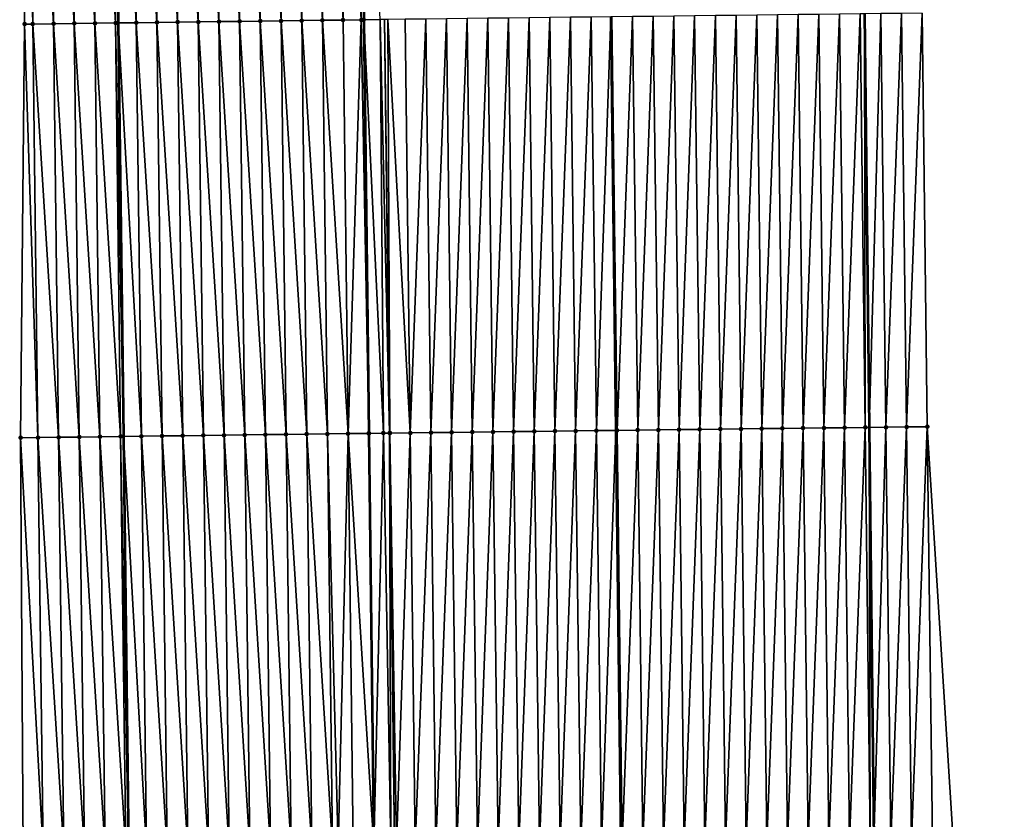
# Model space of a CAD drawing. Header units: feet. Extents: x 2010743 to 2022806, y 818705 to 837694.
# Tile 406 of 531: x 2011434 to 2011482, y 832755 to 832793. Entities that reach past the tile are written whole.
import ezdxf

# ---------------------------------------------------------------- set-up
doc = ezdxf.new("R2010")
doc.units = ezdxf.units.FT
doc.header["$MEASUREMENT"] = 0
for name, color, linetype, lineweight in [('EP_Travel Lane', 172, 'Continuous', 53), ('Road Shots', 141, 'Continuous', 100), ('STRIPING', 60, 'Continuous', 53)]:
    doc.layers.add(name, color=color, linetype=linetype, lineweight=lineweight)
doc.layers.add('I-77-MM17-21_NB-Surface-Border', color=7, linetype='Continuous')
doc.layers.add('I-77-MM17-21_NB-Surface-TIN', color=7, linetype='Continuous')

msp = doc.modelspace()

# ---------------------------------------------------------------- linework, layer by layer
at = {"layer": 'EP_Travel Lane'}
for points in [[(2011438.981, 832813.071, 301.099), (2011439.167, 832793.029, 301.584), (2011439.414, 832773.036, 302.048), (2011439.661, 832753.043, 302.532), (2011439.907, 832733.05, 303.014), (2011440.154, 832713.058, 303.508), (2011440.4, 832693.066, 303.998), (2011440.647, 832673.073, 304.475), (2011440.893, 832653.08, 304.96), (2011441.14, 832633.088, 305.444), (2011441.386, 832613.095, 305.936), (2011441.633, 832593.102, 306.405), (2011441.879, 832573.11, 306.894)], [(2011475.251, 832793.467, 301.313), (2011475.476, 832773.474, 301.79), (2011475.701, 832753.481, 302.279), (2011475.926, 832733.489, 302.778), (2011476.151, 832713.496, 303.248), (2011476.376, 832693.502, 303.716), (2011476.601, 832673.51, 304.221), (2011476.826, 832653.518, 304.721), (2011477.051, 832633.525, 305.198), (2011477.276, 832613.532, 305.682), (2011477.501, 832593.538, 306.154), (2011477.726, 832573.545, 306.622), (2011477.937, 832553.479, 307.106)]]:
    msp.add_polyline3d(points, dxfattribs=at)
at = {"layer": 'I-77-MM17-21_NB-Surface-Border', "color": 3, "linetype": 'Continuous', "lineweight": -3}
for points in [[(2011436.702, 832573.043, 306.774), (2011436.215, 832593.033, 306.291), (2011435.64, 832613.021, 305.806), (2011436.01, 832633.021, 305.319), (2011435.764, 832653.014, 304.832), (2011435.517, 832673.006, 304.344), (2011435.271, 832692.999, 303.861), (2011435.024, 832712.992, 303.371), (2011434.403, 832732.979, 302.872), (2011434.567, 832752.977, 302.395), (2011434.443, 832772.971, 301.912), (2011434.638, 832792.97, 301.46), (2011434.54, 832813.029, 300.986)], [(2011478.035, 832793.5, 301.224), (2011478.281, 832773.506, 301.689), (2011479.528, 832753.525, 302.133), (2011480.774, 832733.544, 302.58), (2011481.021, 832713.551, 303.057), (2011481.267, 832693.558, 303.537), (2011481.514, 832673.566, 304.035), (2011481.76, 832653.574, 304.548), (2011482.007, 832633.581, 305.014), (2011481.254, 832613.577, 305.538), (2011480.5, 832593.573, 306.061), (2011478.747, 832573.557, 306.586), (2011479.966, 832553.495, 307.027)]]:
    msp.add_polyline3d(points, dxfattribs=at)
at = {"layer": 'I-77-MM17-21_NB-Surface-TIN', "color": 128, "linetype": 'Continuous', "lineweight": -3}
for points in [[(2011435.038, 832792.975, 301.47), (2011434.846, 832813.032, 300.994), (2011434.54, 832813.029, 300.986)], [(2011435.038, 832792.975, 301.47), (2011434.54, 832813.029, 300.986), (2011434.638, 832792.97, 301.46)], [(2011436.038, 832792.988, 301.498), (2011435.846, 832813.041, 301.027), (2011434.846, 832813.032, 300.994)], [(2011436.038, 832792.988, 301.498), (2011434.846, 832813.032, 300.994), (2011435.038, 832792.975, 301.47)], [(2011437.038, 832793.001, 301.529), (2011436.846, 832813.051, 301.063), (2011435.846, 832813.041, 301.027)], [(2011436.038, 832792.988, 301.498), (2011437.038, 832793.001, 301.529), (2011435.846, 832813.041, 301.027)], [(2011438.038, 832793.014, 301.562), (2011437.846, 832813.06, 301.089), (2011436.846, 832813.051, 301.063)], [(2011437.038, 832793.001, 301.529), (2011438.038, 832793.014, 301.562), (2011436.846, 832813.051, 301.063)], [(2011439.038, 832793.027, 301.583), (2011438.846, 832813.069, 301.099), (2011437.846, 832813.06, 301.089)], [(2011438.038, 832793.014, 301.562), (2011439.038, 832793.027, 301.583), (2011437.846, 832813.06, 301.089)], [(2011438.846, 832813.069, 301.099), (2011439.167, 832793.029, 301.584), (2011438.981, 832813.071, 301.099)], [(2011439.038, 832793.027, 301.583), (2011439.167, 832793.029, 301.584), (2011438.846, 832813.069, 301.099)], [(2011440.038, 832793.04, 301.59), (2011439.846, 832813.078, 301.1), (2011438.981, 832813.071, 301.099)], [(2011440.038, 832793.04, 301.59), (2011438.981, 832813.071, 301.099), (2011439.167, 832793.029, 301.584)], [(2011441.038, 832793.053, 301.608), (2011440.846, 832813.088, 301.125), (2011439.846, 832813.078, 301.1)], [(2011440.038, 832793.04, 301.59), (2011441.038, 832793.053, 301.608), (2011439.846, 832813.078, 301.1)], [(2011442.037, 832793.065, 301.625), (2011441.846, 832813.097, 301.141), (2011440.846, 832813.088, 301.125)], [(2011441.038, 832793.053, 301.608), (2011442.037, 832793.065, 301.625), (2011440.846, 832813.088, 301.125)], [(2011443.037, 832793.078, 301.638), (2011442.846, 832813.106, 301.155), (2011441.846, 832813.097, 301.141)], [(2011442.037, 832793.065, 301.625), (2011443.037, 832793.078, 301.638), (2011441.846, 832813.097, 301.141)], [(2011444.037, 832793.091, 301.649), (2011443.846, 832813.115, 301.169), (2011442.846, 832813.106, 301.155)], [(2011443.037, 832793.078, 301.638), (2011444.037, 832793.091, 301.649), (2011442.846, 832813.106, 301.155)], [(2011445.037, 832793.103, 301.661), (2011444.846, 832813.124, 301.18), (2011443.846, 832813.115, 301.169)], [(2011444.037, 832793.091, 301.649), (2011445.037, 832793.103, 301.661), (2011443.846, 832813.115, 301.169)], [(2011446.037, 832793.116, 301.673), (2011445.846, 832813.133, 301.191), (2011444.846, 832813.124, 301.18)], [(2011445.037, 832793.103, 301.661), (2011446.037, 832793.116, 301.673), (2011444.846, 832813.124, 301.18)], [(2011447.037, 832793.128, 301.684), (2011446.846, 832813.143, 301.206), (2011445.846, 832813.133, 301.191)], [(2011446.037, 832793.116, 301.673), (2011447.037, 832793.128, 301.684), (2011445.846, 832813.133, 301.191)], [(2011448.037, 832793.141, 301.698), (2011447.846, 832813.152, 301.215), (2011446.846, 832813.143, 301.206)], [(2011447.037, 832793.128, 301.684), (2011448.037, 832793.141, 301.698), (2011446.846, 832813.143, 301.206)], [(2011449.037, 832793.154, 301.712), (2011448.846, 832813.161, 301.232), (2011447.846, 832813.152, 301.215)], [(2011448.037, 832793.141, 301.698), (2011449.037, 832793.154, 301.712), (2011447.846, 832813.152, 301.215)], [(2011450.037, 832793.166, 301.727), (2011449.846, 832813.17, 301.251), (2011448.846, 832813.161, 301.232)], [(2011449.037, 832793.154, 301.712), (2011450.037, 832793.166, 301.727), (2011448.846, 832813.161, 301.232)], [(2011450.918, 832793.177, 301.736), (2011450.846, 832813.179, 301.26), (2011449.846, 832813.17, 301.251)], [(2011450.037, 832793.166, 301.727), (2011450.918, 832793.177, 301.736), (2011449.846, 832813.17, 301.251)], [(2011450.917, 832813.18, 301.26), (2011450.846, 832813.179, 301.26), (2011451.037, 832793.179, 301.737)], [(2011450.918, 832793.177, 301.736), (2011451.037, 832793.179, 301.737), (2011450.846, 832813.179, 301.26)], [(2011451.829, 832793.189, 301.739), (2011450.917, 832813.18, 301.26), (2011451.037, 832793.179, 301.737)], [(2011477.281, 832773.495, 301.728), (2011478.035, 832793.5, 301.224), (2011477.035, 832793.488, 301.26)], [(2011477.281, 832773.495, 301.728), (2011478.281, 832773.506, 301.689), (2011478.035, 832793.5, 301.224)], [(2011439.284, 832773.034, 302.048), (2011439.038, 832793.027, 301.583), (2011438.038, 832793.014, 301.562)], [(2011439.038, 832793.027, 301.583), (2011439.414, 832773.036, 302.048), (2011439.167, 832793.029, 301.584)], [(2011439.284, 832773.034, 302.048), (2011439.414, 832773.036, 302.048), (2011439.038, 832793.027, 301.583)], [(2011440.284, 832773.047, 302.05), (2011440.038, 832793.04, 301.59), (2011439.167, 832793.029, 301.584)], [(2011440.284, 832773.047, 302.05), (2011439.167, 832793.029, 301.584), (2011439.414, 832773.036, 302.048)], [(2011441.284, 832773.059, 302.07), (2011441.038, 832793.053, 301.608), (2011440.038, 832793.04, 301.59)], [(2011440.284, 832773.047, 302.05), (2011441.284, 832773.059, 302.07), (2011440.038, 832793.04, 301.59)], [(2011442.284, 832773.072, 302.087), (2011442.037, 832793.065, 301.625), (2011441.038, 832793.053, 301.608)], [(2011441.284, 832773.059, 302.07), (2011442.284, 832773.072, 302.087), (2011441.038, 832793.053, 301.608)], [(2011443.284, 832773.085, 302.099), (2011443.037, 832793.078, 301.638), (2011442.037, 832793.065, 301.625)], [(2011442.284, 832773.072, 302.087), (2011443.284, 832773.085, 302.099), (2011442.037, 832793.065, 301.625)], [(2011444.284, 832773.097, 302.111), (2011444.037, 832793.091, 301.649), (2011443.037, 832793.078, 301.638)], [(2011443.284, 832773.085, 302.099), (2011444.284, 832773.097, 302.111), (2011443.037, 832793.078, 301.638)], [(2011445.284, 832773.11, 302.123), (2011445.037, 832793.103, 301.661), (2011444.037, 832793.091, 301.649)], [(2011444.284, 832773.097, 302.111), (2011445.284, 832773.11, 302.123), (2011444.037, 832793.091, 301.649)], [(2011446.284, 832773.123, 302.134), (2011446.037, 832793.116, 301.673), (2011445.037, 832793.103, 301.661)], [(2011445.284, 832773.11, 302.123), (2011446.284, 832773.123, 302.134), (2011445.037, 832793.103, 301.661)], [(2011447.284, 832773.135, 302.145), (2011447.037, 832793.128, 301.684), (2011446.037, 832793.116, 301.673)], [(2011446.284, 832773.123, 302.134), (2011447.284, 832773.135, 302.145), (2011446.037, 832793.116, 301.673)], [(2011448.284, 832773.148, 302.161), (2011448.037, 832793.141, 301.698), (2011447.037, 832793.128, 301.684)], [(2011447.284, 832773.135, 302.145), (2011448.284, 832773.148, 302.161), (2011447.037, 832793.128, 301.684)], [(2011449.283, 832773.161, 302.177), (2011449.037, 832793.154, 301.712), (2011448.037, 832793.141, 301.698)], [(2011448.284, 832773.148, 302.161), (2011449.283, 832773.161, 302.177), (2011448.037, 832793.141, 301.698)], [(2011450.283, 832773.173, 302.195), (2011450.037, 832793.166, 301.727), (2011449.037, 832793.154, 301.712)], [(2011449.283, 832773.161, 302.177), (2011450.283, 832773.173, 302.195), (2011449.037, 832793.154, 301.712)], [(2011450.283, 832773.173, 302.195), (2011450.918, 832793.177, 301.736), (2011450.037, 832793.166, 301.727)], [(2011450.283, 832773.173, 302.195), (2011451.283, 832773.186, 302.206), (2011450.918, 832793.177, 301.736)], [(2011450.918, 832793.177, 301.736), (2011451.283, 832773.186, 302.206), (2011451.037, 832793.179, 301.737)], [(2011451.988, 832773.195, 302.21), (2011451.829, 832793.189, 301.739), (2011451.037, 832793.179, 301.737)], [(2011451.296, 832773.186, 302.207), (2011451.988, 832773.195, 302.21), (2011451.037, 832793.179, 301.737)], [(2011451.296, 832773.186, 302.207), (2011451.037, 832793.179, 301.737), (2011451.283, 832773.186, 302.206)], [(2011452.283, 832773.198, 302.209), (2011452.037, 832793.191, 301.739), (2011451.829, 832793.189, 301.739)], [(2011451.988, 832773.195, 302.21), (2011452.283, 832773.198, 302.209), (2011451.829, 832793.189, 301.739)], [(2011452.306, 832773.199, 302.209), (2011452.202, 832793.193, 301.738), (2011452.037, 832793.191, 301.739)], [(2011452.283, 832773.198, 302.209), (2011452.306, 832773.199, 302.209), (2011452.037, 832793.191, 301.739)], [(2011453.283, 832773.21, 302.197), (2011453.037, 832793.203, 301.729), (2011452.202, 832793.193, 301.738)], [(2011452.306, 832773.199, 302.209), (2011453.283, 832773.21, 302.197), (2011452.202, 832793.193, 301.738)], [(2011453.283, 832773.21, 302.197), (2011454.037, 832793.215, 301.71), (2011453.037, 832793.203, 301.729)], [(2011453.283, 832773.21, 302.197), (2011454.283, 832773.222, 302.177), (2011454.037, 832793.215, 301.71)], [(2011454.283, 832773.222, 302.177), (2011455.036, 832793.227, 301.692), (2011454.037, 832793.215, 301.71)], [(2011454.283, 832773.222, 302.177), (2011455.283, 832773.234, 302.159), (2011455.036, 832793.227, 301.692)], [(2011455.283, 832773.234, 302.159), (2011456.036, 832793.239, 301.674), (2011455.036, 832793.227, 301.692)], [(2011455.283, 832773.234, 302.159), (2011456.283, 832773.246, 302.141), (2011456.036, 832793.239, 301.674)], [(2011456.283, 832773.246, 302.141), (2011457.036, 832793.251, 301.656), (2011456.036, 832793.239, 301.674)], [(2011456.283, 832773.246, 302.141), (2011457.283, 832773.258, 302.124), (2011457.036, 832793.251, 301.656)], [(2011457.283, 832773.258, 302.124), (2011458.036, 832793.263, 301.636), (2011457.036, 832793.251, 301.656)], [(2011457.283, 832773.258, 302.124), (2011458.283, 832773.27, 302.105), (2011458.036, 832793.263, 301.636)], [(2011458.283, 832773.27, 302.105), (2011459.036, 832793.275, 301.617), (2011458.036, 832793.263, 301.636)], [(2011458.283, 832773.27, 302.105), (2011459.283, 832773.282, 302.086), (2011459.036, 832793.275, 301.617)], [(2011459.283, 832773.282, 302.086), (2011460.036, 832793.287, 301.599), (2011459.036, 832793.275, 301.617)], [(2011459.283, 832773.282, 302.086), (2011460.283, 832773.294, 302.068), (2011460.036, 832793.287, 301.599)], [(2011460.283, 832773.294, 302.068), (2011461.036, 832793.299, 301.585), (2011460.036, 832793.287, 301.599)], [(2011460.283, 832773.294, 302.068), (2011461.283, 832773.306, 302.053), (2011461.036, 832793.299, 301.585)], [(2011461.283, 832773.306, 302.053), (2011462.036, 832793.311, 301.571), (2011461.036, 832793.299, 301.585)], [(2011461.283, 832773.306, 302.053), (2011462.283, 832773.318, 302.042), (2011462.036, 832793.311, 301.571)], [(2011462.283, 832773.318, 302.042), (2011462.979, 832793.322, 301.554), (2011462.036, 832793.311, 301.571)], [(2011462.283, 832773.318, 302.042), (2011463.225, 832773.329, 302.025), (2011462.979, 832793.322, 301.554)], [(2011463.036, 832793.322, 301.553), (2011462.979, 832793.322, 301.554), (2011463.225, 832773.329, 302.025)], [(2011463.282, 832773.33, 302.024), (2011464.036, 832793.334, 301.534), (2011463.036, 832793.322, 301.553)], [(2011463.282, 832773.33, 302.024), (2011463.036, 832793.322, 301.553), (2011463.225, 832773.329, 302.025)], [(2011463.282, 832773.33, 302.024), (2011464.282, 832773.341, 302.003), (2011464.036, 832793.334, 301.534)], [(2011464.282, 832773.341, 302.003), (2011465.036, 832793.346, 301.512), (2011464.036, 832793.334, 301.534)], [(2011464.282, 832773.341, 302.003), (2011465.282, 832773.353, 301.98), (2011465.036, 832793.346, 301.512)], [(2011465.282, 832773.353, 301.98), (2011466.036, 832793.358, 301.49), (2011465.036, 832793.346, 301.512)], [(2011465.282, 832773.353, 301.98), (2011466.282, 832773.365, 301.961), (2011466.036, 832793.358, 301.49)], [(2011466.282, 832773.365, 301.961), (2011467.036, 832793.37, 301.471), (2011466.036, 832793.358, 301.49)], [(2011466.282, 832773.365, 301.961), (2011467.282, 832773.377, 301.945), (2011467.036, 832793.37, 301.471)], [(2011467.282, 832773.377, 301.945), (2011468.036, 832793.382, 301.451), (2011467.036, 832793.37, 301.471)], [(2011467.282, 832773.377, 301.945), (2011468.282, 832773.389, 301.926), (2011468.036, 832793.382, 301.451)], [(2011468.282, 832773.389, 301.926), (2011469.036, 832793.394, 301.433), (2011468.036, 832793.382, 301.451)], [(2011468.282, 832773.389, 301.926), (2011469.282, 832773.401, 301.91), (2011469.036, 832793.394, 301.433)], [(2011469.282, 832773.401, 301.91), (2011470.035, 832793.406, 301.417), (2011469.036, 832793.394, 301.433)], [(2011469.282, 832773.401, 301.91), (2011470.282, 832773.413, 301.895), (2011470.035, 832793.406, 301.417)], [(2011470.282, 832773.413, 301.895), (2011471.035, 832793.417, 301.402), (2011470.035, 832793.406, 301.417)], [(2011470.282, 832773.413, 301.895), (2011471.282, 832773.425, 301.88), (2011471.035, 832793.417, 301.402)], [(2011471.282, 832773.425, 301.88), (2011472.035, 832793.429, 301.385), (2011471.035, 832793.417, 301.402)], [(2011471.282, 832773.425, 301.88), (2011472.282, 832773.437, 301.863), (2011472.035, 832793.429, 301.385)], [(2011472.282, 832773.437, 301.863), (2011473.035, 832793.441, 301.365), (2011472.035, 832793.429, 301.385)], [(2011472.282, 832773.437, 301.863), (2011473.282, 832773.449, 301.845), (2011473.035, 832793.441, 301.365)], [(2011473.282, 832773.449, 301.845), (2011474.035, 832793.453, 301.343), (2011473.035, 832793.441, 301.365)], [(2011473.282, 832773.449, 301.845), (2011474.282, 832773.46, 301.824), (2011474.035, 832793.453, 301.343)], [(2011474.282, 832773.46, 301.824), (2011475.035, 832793.465, 301.319), (2011474.035, 832793.453, 301.343)], [(2011474.282, 832773.46, 301.824), (2011475.282, 832773.472, 301.797), (2011475.035, 832793.465, 301.319)], [(2011475.282, 832773.472, 301.797), (2011475.251, 832793.467, 301.313), (2011475.035, 832793.465, 301.319)], [(2011476.035, 832793.476, 301.291), (2011475.251, 832793.467, 301.313), (2011475.476, 832773.474, 301.79)], [(2011475.282, 832773.472, 301.797), (2011475.476, 832773.474, 301.79), (2011475.251, 832793.467, 301.313)], [(2011476.282, 832773.484, 301.764), (2011476.035, 832793.476, 301.291), (2011475.476, 832773.474, 301.79)], [(2011476.282, 832773.484, 301.764), (2011477.035, 832793.488, 301.26), (2011476.035, 832793.476, 301.291)], [(2011476.282, 832773.484, 301.764), (2011477.281, 832773.495, 301.728), (2011477.035, 832793.488, 301.26)], [(2011435.285, 832772.982, 301.936), (2011434.638, 832792.97, 301.46), (2011434.443, 832772.971, 301.912)], [(2011435.285, 832772.982, 301.936), (2011435.038, 832792.975, 301.47), (2011434.638, 832792.97, 301.46)], [(2011436.285, 832772.995, 301.968), (2011436.038, 832792.988, 301.498), (2011435.038, 832792.975, 301.47)], [(2011436.285, 832772.995, 301.968), (2011435.038, 832792.975, 301.47), (2011435.285, 832772.982, 301.936)], [(2011437.284, 832773.008, 301.998), (2011437.038, 832793.001, 301.529), (2011436.038, 832792.988, 301.498)], [(2011436.285, 832772.995, 301.968), (2011437.284, 832773.008, 301.998), (2011436.038, 832792.988, 301.498)], [(2011438.284, 832773.021, 302.029), (2011438.038, 832793.014, 301.562), (2011437.038, 832793.001, 301.529)], [(2011437.284, 832773.008, 301.998), (2011438.284, 832773.021, 302.029), (2011437.038, 832793.001, 301.529)], [(2011438.284, 832773.021, 302.029), (2011439.284, 832773.034, 302.048), (2011438.038, 832793.014, 301.562)], [(2011477.528, 832753.502, 302.209), (2011478.281, 832773.506, 301.689), (2011477.281, 832773.495, 301.728)], [(2011477.528, 832753.502, 302.209), (2011478.528, 832753.514, 302.172), (2011478.281, 832773.506, 301.689)], [(2011478.528, 832753.514, 302.172), (2011479.528, 832753.525, 302.133), (2011478.281, 832773.506, 301.689)], [(2011439.531, 832753.042, 302.532), (2011439.284, 832773.034, 302.048), (2011438.284, 832773.021, 302.029)], [(2011439.284, 832773.034, 302.048), (2011439.661, 832753.043, 302.532), (2011439.414, 832773.036, 302.048)], [(2011439.531, 832753.042, 302.532), (2011439.661, 832753.043, 302.532), (2011439.284, 832773.034, 302.048)], [(2011440.531, 832753.054, 302.533), (2011440.284, 832773.047, 302.05), (2011439.414, 832773.036, 302.048)], [(2011440.531, 832753.054, 302.533), (2011439.414, 832773.036, 302.048), (2011439.661, 832753.043, 302.532)], [(2011441.531, 832753.067, 302.556), (2011441.284, 832773.059, 302.07), (2011440.284, 832773.047, 302.05)], [(2011440.531, 832753.054, 302.533), (2011441.531, 832753.067, 302.556), (2011440.284, 832773.047, 302.05)], [(2011442.531, 832753.08, 302.573), (2011442.284, 832773.072, 302.087), (2011441.284, 832773.059, 302.07)], [(2011441.531, 832753.067, 302.556), (2011442.531, 832753.08, 302.573), (2011441.284, 832773.059, 302.07)], [(2011443.53, 832753.092, 302.585), (2011443.284, 832773.085, 302.099), (2011442.284, 832773.072, 302.087)], [(2011442.531, 832753.08, 302.573), (2011443.53, 832753.092, 302.585), (2011442.284, 832773.072, 302.087)], [(2011444.53, 832753.105, 302.598), (2011444.284, 832773.097, 302.111), (2011443.284, 832773.085, 302.099)], [(2011443.53, 832753.092, 302.585), (2011444.53, 832753.105, 302.598), (2011443.284, 832773.085, 302.099)], [(2011445.53, 832753.117, 302.609), (2011445.284, 832773.11, 302.123), (2011444.284, 832773.097, 302.111)], [(2011444.53, 832753.105, 302.598), (2011445.53, 832753.117, 302.609), (2011444.284, 832773.097, 302.111)], [(2011446.53, 832753.13, 302.622), (2011446.284, 832773.123, 302.134), (2011445.284, 832773.11, 302.123)], [(2011445.53, 832753.117, 302.609), (2011446.53, 832753.13, 302.622), (2011445.284, 832773.11, 302.123)], [(2011447.53, 832753.143, 302.632), (2011447.284, 832773.135, 302.145), (2011446.284, 832773.123, 302.134)], [(2011446.53, 832753.13, 302.622), (2011447.53, 832753.143, 302.632), (2011446.284, 832773.123, 302.134)], [(2011448.53, 832753.155, 302.645), (2011448.284, 832773.148, 302.161), (2011447.284, 832773.135, 302.145)], [(2011447.53, 832753.143, 302.632), (2011448.53, 832753.155, 302.645), (2011447.284, 832773.135, 302.145)], [(2011449.53, 832753.168, 302.661), (2011449.283, 832773.161, 302.177), (2011448.284, 832773.148, 302.161)], [(2011448.53, 832753.155, 302.645), (2011449.53, 832753.168, 302.661), (2011448.284, 832773.148, 302.161)], [(2011449.803, 832753.171, 302.666), (2011450.283, 832773.173, 302.195), (2011449.283, 832773.161, 302.177)], [(2011449.53, 832753.168, 302.661), (2011449.803, 832753.171, 302.666), (2011449.283, 832773.161, 302.177)], [(2011449.803, 832753.171, 302.666), (2011450.53, 832753.181, 302.68), (2011450.283, 832773.173, 302.195)], [(2011450.283, 832773.173, 302.195), (2011451.53, 832753.193, 302.693), (2011451.283, 832773.186, 302.206)], [(2011450.53, 832753.181, 302.68), (2011451.53, 832753.193, 302.693), (2011450.283, 832773.173, 302.195)], [(2011451.296, 832773.186, 302.207), (2011451.283, 832773.186, 302.206), (2011451.53, 832753.193, 302.693)], [(2011451.296, 832773.186, 302.207), (2011451.53, 832753.193, 302.693), (2011451.988, 832773.195, 302.21)], [(2011452.347, 832753.204, 302.695), (2011451.988, 832773.195, 302.21), (2011451.53, 832753.193, 302.693)], [(2011452.347, 832753.204, 302.695), (2011452.283, 832773.198, 302.209), (2011451.988, 832773.195, 302.21)], [(2011452.53, 832753.206, 302.694), (2011452.306, 832773.199, 302.209), (2011452.283, 832773.198, 302.209)], [(2011452.347, 832753.204, 302.695), (2011452.53, 832753.206, 302.694), (2011452.283, 832773.198, 302.209)], [(2011452.619, 832753.207, 302.694), (2011453.283, 832773.21, 302.197), (2011452.306, 832773.199, 302.209)], [(2011452.53, 832753.206, 302.694), (2011452.619, 832753.207, 302.694), (2011452.306, 832773.199, 302.209)], [(2011452.619, 832753.207, 302.694), (2011453.53, 832753.218, 302.681), (2011453.283, 832773.21, 302.197)], [(2011453.53, 832753.218, 302.681), (2011454.283, 832773.222, 302.177), (2011453.283, 832773.21, 302.197)], [(2011453.53, 832753.218, 302.681), (2011454.53, 832753.23, 302.661), (2011454.283, 832773.222, 302.177)], [(2011454.53, 832753.23, 302.661), (2011455.283, 832773.234, 302.159), (2011454.283, 832773.222, 302.177)], [(2011454.53, 832753.23, 302.661), (2011455.53, 832753.242, 302.643), (2011455.283, 832773.234, 302.159)], [(2011455.53, 832753.242, 302.643), (2011456.283, 832773.246, 302.141), (2011455.283, 832773.234, 302.159)], [(2011455.53, 832753.242, 302.643), (2011456.529, 832753.253, 302.623), (2011456.283, 832773.246, 302.141)], [(2011456.529, 832753.253, 302.623), (2011457.283, 832773.258, 302.124), (2011456.283, 832773.246, 302.141)], [(2011456.529, 832753.253, 302.623), (2011457.529, 832753.265, 302.606), (2011457.283, 832773.258, 302.124)], [(2011457.529, 832753.265, 302.606), (2011458.283, 832773.27, 302.105), (2011457.283, 832773.258, 302.124)], [(2011457.529, 832753.265, 302.606), (2011458.529, 832753.277, 302.589), (2011458.283, 832773.27, 302.105)], [(2011458.529, 832753.277, 302.589), (2011459.283, 832773.282, 302.086), (2011458.283, 832773.27, 302.105)], [(2011458.529, 832753.277, 302.589), (2011459.529, 832753.289, 302.57), (2011459.283, 832773.282, 302.086)], [(2011459.529, 832753.289, 302.57), (2011460.283, 832773.294, 302.068), (2011459.283, 832773.282, 302.086)], [(2011459.529, 832753.289, 302.57), (2011460.529, 832753.301, 302.551), (2011460.283, 832773.294, 302.068)], [(2011460.529, 832753.301, 302.551), (2011461.283, 832773.306, 302.053), (2011460.283, 832773.294, 302.068)], [(2011460.529, 832753.301, 302.551), (2011461.529, 832753.313, 302.537), (2011461.283, 832773.306, 302.053)], [(2011461.529, 832753.313, 302.537), (2011462.283, 832773.318, 302.042), (2011461.283, 832773.306, 302.053)], [(2011461.529, 832753.313, 302.537), (2011462.529, 832753.325, 302.526), (2011462.283, 832773.318, 302.042)], [(2011462.283, 832773.318, 302.042), (2011462.529, 832753.325, 302.526), (2011463.225, 832773.329, 302.025)], [(2011462.529, 832753.325, 302.526), (2011463.472, 832753.336, 302.505), (2011463.225, 832773.329, 302.025)], [(2011463.282, 832773.33, 302.024), (2011463.225, 832773.329, 302.025), (2011463.472, 832753.336, 302.505)], [(2011463.529, 832753.337, 302.504), (2011464.282, 832773.341, 302.003), (2011463.282, 832773.33, 302.024)], [(2011463.529, 832753.337, 302.504), (2011463.282, 832773.33, 302.024), (2011463.472, 832753.336, 302.505)], [(2011463.529, 832753.337, 302.504), (2011464.529, 832753.349, 302.484), (2011464.282, 832773.341, 302.003)], [(2011464.529, 832753.349, 302.484), (2011465.282, 832773.353, 301.98), (2011464.282, 832773.341, 302.003)], [(2011464.529, 832753.349, 302.484), (2011465.529, 832753.36, 302.463), (2011465.282, 832773.353, 301.98)], [(2011465.529, 832753.36, 302.463), (2011466.282, 832773.365, 301.961), (2011465.282, 832773.353, 301.98)], [(2011465.529, 832753.36, 302.463), (2011466.529, 832753.372, 302.441), (2011466.282, 832773.365, 301.961)], [(2011466.529, 832753.372, 302.441), (2011467.282, 832773.377, 301.945), (2011466.282, 832773.365, 301.961)], [(2011466.529, 832753.372, 302.441), (2011467.529, 832753.384, 302.423), (2011467.282, 832773.377, 301.945)], [(2011467.529, 832753.384, 302.423), (2011468.282, 832773.389, 301.926), (2011467.282, 832773.377, 301.945)], [(2011467.529, 832753.384, 302.423), (2011468.529, 832753.396, 302.403), (2011468.282, 832773.389, 301.926)], [(2011468.529, 832753.396, 302.403), (2011469.282, 832773.401, 301.91), (2011468.282, 832773.389, 301.926)], [(2011468.529, 832753.396, 302.403), (2011469.529, 832753.408, 302.389), (2011469.282, 832773.401, 301.91)], [(2011469.529, 832753.408, 302.389), (2011470.282, 832773.413, 301.895), (2011469.282, 832773.401, 301.91)], [(2011469.529, 832753.408, 302.389), (2011470.529, 832753.42, 302.374), (2011470.282, 832773.413, 301.895)], [(2011470.529, 832753.42, 302.374), (2011471.282, 832773.425, 301.88), (2011470.282, 832773.413, 301.895)], [(2011470.529, 832753.42, 302.374), (2011471.528, 832753.432, 302.362), (2011471.282, 832773.425, 301.88)], [(2011471.528, 832753.432, 302.362), (2011472.282, 832773.437, 301.863), (2011471.282, 832773.425, 301.88)], [(2011471.528, 832753.432, 302.362), (2011472.528, 832753.444, 302.347), (2011472.282, 832773.437, 301.863)], [(2011472.528, 832753.444, 302.347), (2011473.282, 832773.449, 301.845), (2011472.282, 832773.437, 301.863)], [(2011472.528, 832753.444, 302.347), (2011473.528, 832753.456, 302.33), (2011473.282, 832773.449, 301.845)], [(2011473.528, 832753.456, 302.33), (2011474.282, 832773.46, 301.824), (2011473.282, 832773.449, 301.845)], [(2011473.528, 832753.456, 302.33), (2011474.528, 832753.468, 302.311), (2011474.282, 832773.46, 301.824)], [(2011474.528, 832753.468, 302.311), (2011475.282, 832773.472, 301.797), (2011474.282, 832773.46, 301.824)], [(2011474.528, 832753.468, 302.311), (2011475.528, 832753.48, 302.285), (2011475.282, 832773.472, 301.797)], [(2011475.528, 832753.48, 302.285), (2011475.476, 832773.474, 301.79), (2011475.282, 832773.472, 301.797)], [(2011476.282, 832773.484, 301.764), (2011475.476, 832773.474, 301.79), (2011475.701, 832753.481, 302.279)], [(2011475.528, 832753.48, 302.285), (2011475.701, 832753.481, 302.279), (2011475.476, 832773.474, 301.79)], [(2011476.528, 832753.491, 302.247), (2011476.282, 832773.484, 301.764), (2011475.701, 832753.481, 302.279)], [(2011476.528, 832753.491, 302.247), (2011477.281, 832773.495, 301.728), (2011476.282, 832773.484, 301.764)], [(2011476.528, 832753.491, 302.247), (2011477.528, 832753.502, 302.209), (2011477.281, 832773.495, 301.728)], [(2011435.531, 832752.99, 302.423), (2011435.285, 832772.982, 301.936), (2011434.443, 832772.971, 301.912)], [(2011435.531, 832752.99, 302.423), (2011434.443, 832772.971, 301.912), (2011434.567, 832752.977, 302.395)], [(2011436.531, 832753.003, 302.455), (2011436.285, 832772.995, 301.968), (2011435.285, 832772.982, 301.936)], [(2011436.531, 832753.003, 302.455), (2011435.285, 832772.982, 301.936), (2011435.531, 832752.99, 302.423)], [(2011437.531, 832753.016, 302.485), (2011437.284, 832773.008, 301.998), (2011436.285, 832772.995, 301.968)], [(2011436.531, 832753.003, 302.455), (2011437.531, 832753.016, 302.485), (2011436.285, 832772.995, 301.968)], [(2011438.531, 832753.029, 302.518), (2011438.284, 832773.021, 302.029), (2011437.284, 832773.008, 301.998)], [(2011437.531, 832753.016, 302.485), (2011438.531, 832753.029, 302.518), (2011437.284, 832773.008, 301.998)], [(2011438.531, 832753.029, 302.518), (2011439.531, 832753.042, 302.532), (2011438.284, 832773.021, 302.029)]]:
    msp.add_3dface(points, dxfattribs=at)
at = {"layer": 'Road Shots', "lineweight": 100}
for p in [(2011439.038, 832793.027, 301.583), (2011440.038, 832793.04, 301.59), (2011441.038, 832793.053, 301.608), (2011442.037, 832793.065, 301.625), (2011443.037, 832793.078, 301.638), (2011444.037, 832793.091, 301.649), (2011445.037, 832793.103, 301.661), (2011446.037, 832793.116, 301.673), (2011447.037, 832793.128, 301.684), (2011448.037, 832793.141, 301.698), (2011449.037, 832793.154, 301.712), (2011450.037, 832793.166, 301.727), (2011450.918, 832793.177, 301.736), (2011451.037, 832793.179, 301.737), (2011434.638, 832792.97, 301.46), (2011435.038, 832792.975, 301.47), (2011436.038, 832792.988, 301.498), (2011437.038, 832793.001, 301.529), (2011438.038, 832793.014, 301.562), (2011478.281, 832773.506, 301.689), (2011439.284, 832773.034, 302.048), (2011440.284, 832773.047, 302.05), (2011441.284, 832773.059, 302.07), (2011442.284, 832773.072, 302.087), (2011443.284, 832773.085, 302.099), (2011444.284, 832773.097, 302.111), (2011445.284, 832773.11, 302.123), (2011446.284, 832773.123, 302.134), (2011447.284, 832773.135, 302.145), (2011448.284, 832773.148, 302.161), (2011449.283, 832773.161, 302.177), (2011450.283, 832773.173, 302.195), (2011451.283, 832773.186, 302.206), (2011451.296, 832773.186, 302.207), (2011451.988, 832773.195, 302.21), (2011452.283, 832773.198, 302.209), (2011452.306, 832773.199, 302.209), (2011453.283, 832773.21, 302.197), (2011454.283, 832773.222, 302.177), (2011455.283, 832773.234, 302.159), (2011456.283, 832773.246, 302.141), (2011457.283, 832773.258, 302.124), (2011458.283, 832773.27, 302.105), (2011459.283, 832773.282, 302.086), (2011460.283, 832773.294, 302.068), (2011461.283, 832773.306, 302.053), (2011462.283, 832773.318, 302.042), (2011463.282, 832773.33, 302.024), (2011464.282, 832773.341, 302.003), (2011465.282, 832773.353, 301.98), (2011466.282, 832773.365, 301.961), (2011467.282, 832773.377, 301.945), (2011468.282, 832773.389, 301.926), (2011469.282, 832773.401, 301.91), (2011470.282, 832773.413, 301.895), (2011471.282, 832773.425, 301.88), (2011472.282, 832773.437, 301.863), (2011473.282, 832773.449, 301.845), (2011474.282, 832773.46, 301.824), (2011475.282, 832773.472, 301.797), (2011476.282, 832773.484, 301.764), (2011477.281, 832773.495, 301.728), (2011434.443, 832772.971, 301.912), (2011435.285, 832772.982, 301.936), (2011436.285, 832772.995, 301.968), (2011437.284, 832773.008, 301.998), (2011438.284, 832773.021, 302.029)]:
    msp.add_point(p, dxfattribs=at)
at = {"layer": 'STRIPING'}
for points in [[(2011450.846, 832813.179, 301.26), (2011451.037, 832793.179, 301.737), (2011451.283, 832773.186, 302.206), (2011451.53, 832753.193, 302.693), (2011451.776, 832733.201, 303.18), (2011452.023, 832713.209, 303.675), (2011452.27, 832693.216, 304.176), (2011452.516, 832673.223, 304.647), (2011452.763, 832653.231, 305.131), (2011453.009, 832633.238, 305.605), (2011453.256, 832613.245, 306.095), (2011453.502, 832593.253, 306.57), (2011453.749, 832573.26, 307.042)], [(2011462.979, 832793.322, 301.554), (2011463.225, 832773.329, 302.025), (2011463.472, 832753.336, 302.505), (2011463.718, 832733.344, 302.995), (2011463.965, 832713.351, 303.486), (2011464.211, 832693.359, 303.981), (2011464.458, 832673.366, 304.457), (2011464.704, 832653.373, 304.938), (2011464.951, 832633.38, 305.407), (2011465.197, 832613.388, 305.9), (2011465.444, 832593.395, 306.381), (2011465.69, 832573.402, 306.843), (2011465.907, 832553.376, 307.334)]]:
    msp.add_polyline3d(points, dxfattribs=at)

doc.saveas('drawing.dxf')
